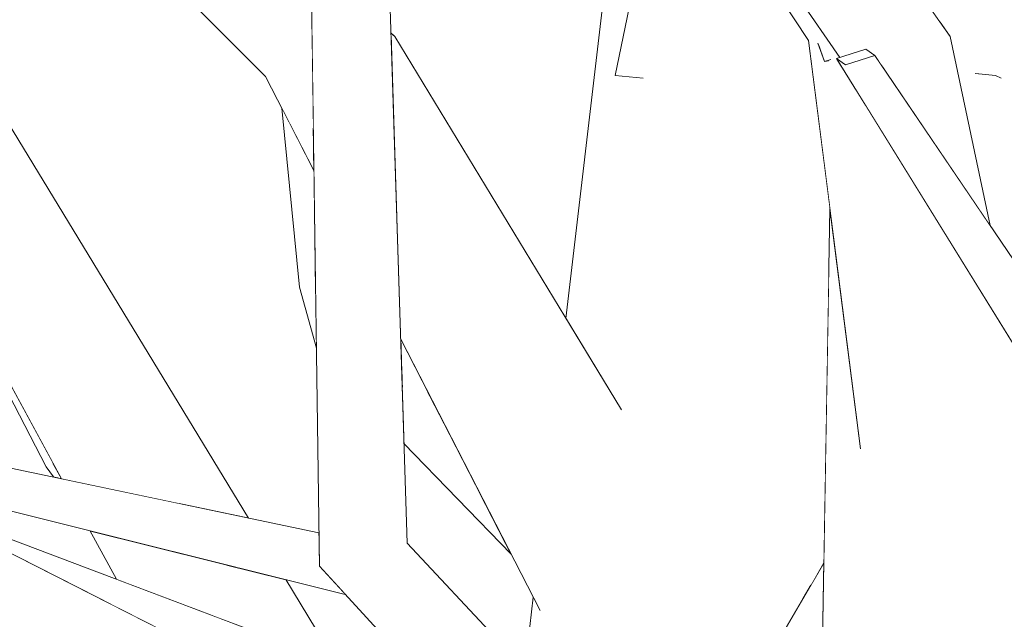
# Model space of a CAD drawing. Extents: x -289599 to -184549, y 66678 to 295474.
# Tile 398 of 656: x -261610 to -261497, y 71647 to 71716. Entities that reach past the tile are written whole.
import ezdxf

# ---------------------------------------------------------------- set-up
doc = ezdxf.new("R2010")
doc.units = 0
doc.header["$MEASUREMENT"] = 0
doc.linetypes.add('Wipeout_Contour', pattern=[1000, 0, -1000])
doc.layers.add('arch drzewa', color=8, linetype='Continuous')
doc.layers.add('arch drzewa_Nr_Pióra__4', color=8, linetype='Continuous', lineweight=9)

msp = doc.modelspace()

# ---------------------------------------------------------------- wipeouts: each hides what was drawn before it
at = {"color": 254, "linetype": 'Wipeout_Contour', "lineweight": 0, "ltscale": 2865481.194654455}
msp.add_wipeout([(-261504.8, 71760.29), (-261503.96, 71716.14), (-261502.84, 71714.54), (-261498.23, 71692.74), (-261491.73, 71683.16), (-261496.52, 71711.45), (-261496.97, 71709.74), (-261499.86, 71710.25), (-261498.07, 71720.56)], dxfattribs=at).dxf.layer = 'arch drzewa'
at = {"color": 254, "linetype": 'Wipeout_Contour', "lineweight": 0, "ltscale": 3183689.563935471}
msp.add_wipeout([(-261502.73, 71651.82), (-261502.53, 71641.28), (-261485.41, 71641.63), (-261484.84, 71642.51), (-261489.32, 71668.94), (-261495.21, 71678.48), (-261493.78, 71671.67), (-261496.25, 71667.97), (-261501.63, 71648.56), (-261502.36, 71650.82)], dxfattribs=at).dxf.layer = 'arch drzewa'
at = {"color": 254, "linetype": 'Wipeout_Contour', "lineweight": 0, "ltscale": 1273682.417204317}
msp.add_wipeout([(-261575.58, 71653.46), (-261536.09, 71622.04), (-261535.09, 71623.74), (-261565.45, 71656.11)], dxfattribs=at).dxf.layer = 'arch drzewa'

# ---------------------------------------------------------------- next in the draw order: wipeouts: each hides what was drawn before it
at = {"color": 254, "linetype": 'Wipeout_Contour', "lineweight": 0, "ltscale": 1273613.769557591}
msp.add_wipeout([(-261515.6, 71759.45), (-261512.1, 71727.75), (-261503.96, 71716.14), (-261504.8, 71760.29)], dxfattribs=at).dxf.layer = 'arch drzewa'
at = {"color": 254, "linetype": 'Wipeout_Contour', "lineweight": 0, "ltscale": 955354.826746}
msp.add_wipeout([(-261565.45, 71656.11), (-261567.45, 71719.01), (-261576.47, 71718.8)], dxfattribs=at).dxf.layer = 'arch drzewa'
at = {"color": 254, "linetype": 'Wipeout_Contour', "lineweight": 0, "ltscale": 1910444.042613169}
msp.add_wipeout([(-261536.09, 71622.04), (-261575.58, 71653.46), (-261539.3, 71614.16), (-261531.86, 71614.01), (-261538.56, 71615.82), (-261538.74, 71617.54)], dxfattribs=at).dxf.layer = 'arch drzewa'
at = {"color": 254, "linetype": 'Wipeout_Contour', "lineweight": 0, "ltscale": 955124.157194}
msp.add_wipeout([(-261502.73, 71651.82), (-261503.85, 71653.25), (-261502.53, 71641.28)], dxfattribs=at).dxf.layer = 'arch drzewa'
at = {"color": 254, "linetype": 'Wipeout_Contour', "lineweight": 0, "ltscale": 1591767.304024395}
msp.add_wipeout([(-261500.09, 71618.96), (-261494.1, 71611.84), (-261474.63, 71647.04), (-261475.32, 71646.79), (-261478.65, 71652.05)], dxfattribs=at).dxf.layer = 'arch drzewa'

# ---------------------------------------------------------------- next in the draw order: wipeouts: each hides what was drawn before it
at = {"color": 254, "linetype": 'Wipeout_Contour', "lineweight": 0, "ltscale": 955345.451063}
msp.add_wipeout([(-261576.47, 71718.8), (-261575.58, 71653.46), (-261565.45, 71656.11)], dxfattribs=at).dxf.layer = 'arch drzewa'
at = {"color": 254, "linetype": 'Wipeout_Contour', "lineweight": 0, "ltscale": 1591923.535939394}
msp.add_wipeout([(-261517.59, 71642.2), (-261502.53, 71641.28), (-261503.85, 71653.25), (-261513.21, 71667.18), (-261516.7, 71694.71)], dxfattribs=at).dxf.layer = 'arch drzewa'

# ---------------------------------------------------------------- next in the draw order: wipeouts: each hides what was drawn before it
at = {"color": 254, "linetype": 'Wipeout_Contour', "lineweight": 0, "ltscale": 955157.349392}
msp.add_wipeout([(-261480.65, 71666.85), (-261511.54, 71712.34), (-261514.92, 71711.25)], dxfattribs=at).dxf.layer = 'arch drzewa'
at = {"color": 254, "linetype": 'Wipeout_Contour', "lineweight": 0, "ltscale": 1273892.273915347}
msp.add_wipeout([(-261626.39, 71667.98), (-261627.82, 71665.27), (-261575.63, 71656.99), (-261575.63, 71657.3)], dxfattribs=at).dxf.layer = 'arch drzewa'
at = {"color": 254, "linetype": 'Wipeout_Contour', "lineweight": 0, "ltscale": 3183896.183847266}
msp.add_wipeout([(-261517.39, 71653.85), (-261538.74, 71617.54), (-261526.72, 71612), (-261527.91, 71613.93), (-261526.33, 71614.27), (-261526.26, 71614.33), (-261525.85, 71613.89), (-261525.33, 71611.36), (-261524.6, 71611.03), (-261517.5, 71647.31)], dxfattribs=at).dxf.layer = 'arch drzewa'

# ---------------------------------------------------------------- next in the draw order: wipeouts: each hides what was drawn before it
at = {"color": 254, "linetype": 'Wipeout_Contour', "lineweight": 0, "ltscale": 955120.366961}
msp.add_wipeout([(-261514.92, 71711.25), (-261485, 71664.91), (-261480.65, 71666.85)], dxfattribs=at).dxf.layer = 'arch drzewa'
at = {"color": 254, "linetype": 'Wipeout_Contour', "lineweight": 0, "ltscale": 1273839.238847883}
msp.add_wipeout([(-261575.63, 71656.99), (-261627.82, 71665.27), (-261575.56, 71653.44), (-261575.58, 71653.46)], dxfattribs=at).dxf.layer = 'arch drzewa'

# ---------------------------------------------------------------- next in the draw order: wipeouts: each hides what was drawn before it
at = {"color": 254, "linetype": 'Wipeout_Contour', "lineweight": 0, "ltscale": 955165.18804}
msp.add_wipeout([(-261485, 71664.91), (-261514.92, 71711.25), (-261515.94, 71711.99)], dxfattribs=at).dxf.layer = 'arch drzewa'
at = {"color": 254, "linetype": 'Wipeout_Contour', "lineweight": 0, "ltscale": 1273890.191052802}
msp.add_wipeout([(-261627.82, 71665.27), (-261627.45, 71663.9), (-261575.46, 71653.33), (-261575.56, 71653.44)], dxfattribs=at).dxf.layer = 'arch drzewa'

# ---------------------------------------------------------------- next in the draw order: wipeouts: each hides what was drawn before it
at = {"color": 254, "linetype": 'Wipeout_Contour', "lineweight": 0, "ltscale": 955127.989125}
msp.add_wipeout([(-261515.94, 71711.99), (-261487.5, 71666), (-261485, 71664.91)], dxfattribs=at).dxf.layer = 'arch drzewa'
at = {"color": 254, "linetype": 'Wipeout_Contour', "lineweight": 0, "ltscale": 955387.366775}
msp.add_wipeout([(-261627.45, 71663.9), (-261572.59, 71650.22), (-261575.46, 71653.33)], dxfattribs=at).dxf.layer = 'arch drzewa'

# ---------------------------------------------------------------- next in the draw order: wipeouts: each hides what was drawn before it
at = {"color": 254, "linetype": 'Wipeout_Contour', "lineweight": 0, "ltscale": 2228725.160391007}
msp.add_wipeout([(-261495.69, 71731.72), (-261497.62, 71710.01), (-261480.43, 71785.03), (-261489.48, 71785.82), (-261490.06, 71762.78), (-261490.24, 71761.88), (-261490.53, 71760.12)], dxfattribs=at).dxf.layer = 'arch drzewa'
at = {"color": 254, "linetype": 'Wipeout_Contour', "lineweight": 0, "ltscale": 1273602.802632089}
msp.add_wipeout([(-261512.56, 71713.08), (-261515.94, 71711.99), (-261514.92, 71711.25), (-261511.54, 71712.34)], dxfattribs=at).dxf.layer = 'arch drzewa'
at = {"color": 254, "linetype": 'Wipeout_Contour', "lineweight": 0, "ltscale": 1273517.482366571}
msp.add_wipeout([(-261512.76, 71706.85), (-261496.25, 71667.97), (-261493.78, 71671.67), (-261495.21, 71678.48)], dxfattribs=at).dxf.layer = 'arch drzewa'
at = {"color": 254, "linetype": 'Wipeout_Contour', "lineweight": 0, "ltscale": 2866737.193889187}
msp.add_wipeout([(-261675.89, 71681.25), (-261675.13, 71678.86), (-261674.59, 71678.36), (-261669.47, 71673.86), (-261653.66, 71667.46), (-261652.39, 71667.54), (-261652.23, 71666.89), (-261565.44, 71631.77), (-261671.67, 71685.62)], dxfattribs=at).dxf.layer = 'arch drzewa'

# ---------------------------------------------------------------- next in the draw order: wipeouts: each hides what was drawn before it
at = {"color": 254, "linetype": 'Wipeout_Contour', "lineweight": 0, "ltscale": 955169.438557}
msp.add_wipeout([(-261510.81, 71711.27), (-261498.23, 71692.74), (-261502.84, 71714.54)], dxfattribs=at).dxf.layer = 'arch drzewa'
at = {"color": 254, "linetype": 'Wipeout_Contour', "lineweight": 0, "ltscale": 955365.257185}
msp.add_wipeout([(-261577.88, 71685.62), (-261576, 71684.09), (-261576.02, 71685.61)], dxfattribs=at).dxf.layer = 'arch drzewa'
at = {"color": 254, "linetype": 'Wipeout_Contour', "lineweight": 0, "ltscale": 955324.162274}
msp.add_wipeout([(-261563.03, 71673.45), (-261566.2, 71679.63), (-261566.08, 71675.96)], dxfattribs=at).dxf.layer = 'arch drzewa'
at = {"color": 254, "linetype": 'Wipeout_Contour', "lineweight": 0, "ltscale": 2229342.572841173}
msp.add_wipeout([(-261565.44, 71631.77), (-261652.23, 71666.89), (-261651.23, 71662.81), (-261610.27, 71640.85), (-261608.51, 71640.5), (-261607.68, 71639.46), (-261579.01, 71624.1)], dxfattribs=at).dxf.layer = 'arch drzewa'

# ---------------------------------------------------------------- next in the draw order: wipeouts: each hides what was drawn before it
at = {"color": 254, "linetype": 'Wipeout_Contour', "lineweight": 0, "ltscale": 1273546.873608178}
msp.add_wipeout([(-261498.07, 71720.56), (-261499.86, 71710.25), (-261497.62, 71710.01), (-261495.69, 71731.72)], dxfattribs=at).dxf.layer = 'arch drzewa'
at = {"color": 254, "linetype": 'Wipeout_Contour', "lineweight": 0, "ltscale": 1273544.014622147}
msp.add_wipeout([(-261512.76, 71706.85), (-261513.78, 71708.49), (-261501.63, 71648.56), (-261496.25, 71667.97)], dxfattribs=at).dxf.layer = 'arch drzewa'
at = {"color": 254, "linetype": 'Wipeout_Contour', "lineweight": 0, "ltscale": 955364.587315}
msp.add_wipeout([(-261577.88, 71685.62), (-261575.99, 71683.8), (-261576, 71684.09)], dxfattribs=at).dxf.layer = 'arch drzewa'
at = {"color": 254, "linetype": 'Wipeout_Contour', "lineweight": 0, "ltscale": 1273758.360856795}
msp.add_wipeout([(-261563.03, 71673.45), (-261566.08, 71675.96), (-261566.03, 71674.16), (-261560.79, 71669.09)], dxfattribs=at).dxf.layer = 'arch drzewa'
at = {"color": 254, "linetype": 'Wipeout_Contour', "lineweight": 0, "ltscale": 1273913.206704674}
msp.add_wipeout([(-261607.07, 71664.91), (-261605.62, 71663.62), (-261605.32, 71663.55), (-261606.29, 71665.32)], dxfattribs=at).dxf.layer = 'arch drzewa'
at = {"color": 254, "linetype": 'Wipeout_Contour', "lineweight": 0, "ltscale": 2547705.834830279}
msp.add_wipeout([(-261614.32, 71656.55), (-261600.56, 71649.58), (-261586.74, 71646.55), (-261586.66, 71646.66), (-261586.54, 71646.96), (-261584.62, 71646.08), (-261581.83, 71645.47), (-261613.37, 71657.41)], dxfattribs=at).dxf.layer = 'arch drzewa'

# ---------------------------------------------------------------- next in the draw order: wipeouts: each hides what was drawn before it
at = {"color": 254, "linetype": 'Wipeout_Contour', "lineweight": 0, "ltscale": 2228688.096041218}
msp.add_wipeout([(-261480.43, 71785.03), (-261497.62, 71710.01), (-261496.97, 71709.74), (-261496.52, 71711.45), (-261489.12, 71741.49), (-261488.61, 71740.65), (-261487.75, 71741.24)], dxfattribs=at).dxf.layer = 'arch drzewa'
at = {"color": 254, "linetype": 'Wipeout_Contour', "lineweight": 0, "ltscale": 3183973.982757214}
msp.add_wipeout([(-261517.8, 71712.97), (-261519.16, 71714.07), (-261502.36, 71650.82), (-261501.63, 71648.56), (-261513.78, 71708.49), (-261515.27, 71710.91), (-261516.69, 71712.07), (-261516.62, 71711.85), (-261516.87, 71711.72), (-261517.33, 71711.65)], dxfattribs=at).dxf.layer = 'arch drzewa'
at = {"color": 254, "linetype": 'Wipeout_Contour', "lineweight": 0, "ltscale": 955363.259767}
msp.add_wipeout([(-261577.88, 71685.62), (-261575.92, 71678.59), (-261575.99, 71683.8)], dxfattribs=at).dxf.layer = 'arch drzewa'
at = {"color": 254, "linetype": 'Wipeout_Contour', "lineweight": 0, "ltscale": 1273747.699102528}
msp.add_wipeout([(-261566.03, 71674.16), (-261565.87, 71669.34), (-261556.98, 71661.69), (-261560.79, 71669.09)], dxfattribs=at).dxf.layer = 'arch drzewa'
at = {"color": 254, "linetype": 'Wipeout_Contour', "lineweight": 0, "ltscale": 955435.215483}
msp.add_wipeout([(-261605.62, 71663.62), (-261607.07, 71664.91), (-261606.25, 71663.75)], dxfattribs=at).dxf.layer = 'arch drzewa'
at = {"color": 254, "linetype": 'Wipeout_Contour', "lineweight": 0, "ltscale": 2229191.284152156}
msp.add_wipeout([(-261600.56, 71649.58), (-261587.72, 71643.07), (-261581.83, 71645.47), (-261584.62, 71646.08), (-261583.84, 71645.7), (-261587.89, 71643.85), (-261586.74, 71646.55)], dxfattribs=at).dxf.layer = 'arch drzewa'

# ---------------------------------------------------------------- next in the draw order: wipeouts: each hides what was drawn before it
at = {"color": 254, "linetype": 'Wipeout_Contour', "lineweight": 0, "ltscale": 1591921.782525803}
msp.add_wipeout([(-261519.16, 71714.07), (-261513.21, 71667.18), (-261503.85, 71653.25), (-261502.73, 71651.82), (-261502.36, 71650.82)], dxfattribs=at).dxf.layer = 'arch drzewa'
at = {"color": 254, "linetype": 'Wipeout_Contour', "lineweight": 0, "ltscale": 955155.458846}
msp.add_wipeout([(-261499.86, 71710.25), (-261496.97, 71709.74), (-261497.62, 71710.01)], dxfattribs=at).dxf.layer = 'arch drzewa'
at = {"color": 254, "linetype": 'Wipeout_Contour', "lineweight": 0, "ltscale": 1273832.271699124}
msp.add_wipeout([(-261579.89, 71706.26), (-261577.88, 71685.62), (-261576.02, 71685.61), (-261576.2, 71699.09)], dxfattribs=at).dxf.layer = 'arch drzewa'
at = {"color": 254, "linetype": 'Wipeout_Contour', "lineweight": 0, "ltscale": 1273948.137991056}
msp.add_wipeout([(-261626.08, 71701.53), (-261607.07, 71664.91), (-261606.29, 71665.32), (-261609.06, 71670.39)], dxfattribs=at).dxf.layer = 'arch drzewa'
at = {"color": 254, "linetype": 'Wipeout_Contour', "lineweight": 0, "ltscale": 1273735.40303241}
msp.add_wipeout([(-261556.98, 71661.69), (-261565.87, 71669.34), (-261565.82, 71667.6), (-261553.47, 71654.87)], dxfattribs=at).dxf.layer = 'arch drzewa'
at = {"color": 254, "linetype": 'Wipeout_Contour', "lineweight": 0, "ltscale": 1910725.391688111}
msp.add_wipeout([(-261588.62, 71649.42), (-261586.89, 71647.39), (-261586.43, 71647.21), (-261586.32, 71647.17), (-261583.1, 71645.95), (-261582.9, 71646.02)], dxfattribs=at).dxf.layer = 'arch drzewa'

# ---------------------------------------------------------------- next in the draw order: linework, layer by layer
at = {"layer": 'arch drzewa_Nr_Pióra__4', "linetype": 'Continuous'}
for p, q in [((-261497.62, 71710.01), (-261499.97, 71710.26)), ((-261496.94, 71709.73), (-261497.62, 71710.01)), ((-261577.88, 71685.62), (-261575.92, 71678.59))]:
    msp.add_line(p, q, dxfattribs=at)

# ---------------------------------------------------------------- next in the draw order: wipeouts: each hides what was drawn before it
at = {"color": 254, "linetype": 'Wipeout_Contour', "lineweight": 0, "ltscale": 2547821.03005068}
msp.add_wipeout([(-261584.97, 71812.62), (-261502.84, 71714.54), (-261575.84, 71818.72), (-261579.13, 71816.52), (-261578.55, 71814.75), (-261578.4, 71813.76), (-261579.27, 71813.66), (-261582.85, 71814.04)], dxfattribs=at).dxf.layer = 'arch drzewa'
at = {"color": 254, "linetype": 'Wipeout_Contour', "lineweight": 0, "ltscale": 955178.233256}
msp.add_wipeout([(-261518.94, 71651.21), (-261517.39, 71653.85), (-261516.8, 71688.57)], dxfattribs=at).dxf.layer = 'arch drzewa'
at = {"color": 254, "linetype": 'Wipeout_Contour', "lineweight": 0, "ltscale": 1273827.575546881}
msp.add_wipeout([(-261588.62, 71649.42), (-261589.25, 71648.98), (-261587.9, 71647.77), (-261586.89, 71647.39)], dxfattribs=at).dxf.layer = 'arch drzewa'

# ---------------------------------------------------------------- next in the draw order: wipeouts: each hides what was drawn before it
at = {"color": 254, "linetype": 'Wipeout_Contour', "lineweight": 0, "ltscale": 1910484.918563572}
msp.add_wipeout([(-261502.84, 71714.54), (-261584.97, 71812.62), (-261515.57, 71712.11), (-261512.56, 71713.08), (-261511.54, 71712.34), (-261510.81, 71711.27)], dxfattribs=at).dxf.layer = 'arch drzewa'
at = {"color": 254, "linetype": 'Wipeout_Contour', "lineweight": 0, "ltscale": 1273777.780295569}
msp.add_wipeout([(-261586.35, 71653.65), (-261572.27, 71635.24), (-261567.94, 71633.04), (-261579.44, 71651.93)], dxfattribs=at).dxf.layer = 'arch drzewa'
at = {"color": 254, "linetype": 'Wipeout_Contour', "lineweight": 0, "ltscale": 1592289.98054006}
msp.add_wipeout([(-261590.13, 71648.61), (-261587.9, 71647.77), (-261589.25, 71648.98), (-261589.55, 71648.77), (-261589.57, 71648.84)], dxfattribs=at).dxf.layer = 'arch drzewa'

# ---------------------------------------------------------------- next in the draw order: linework, layer by layer
at = {"layer": 'arch drzewa_Nr_Pióra__4', "linetype": 'Continuous'}
for p, q in [((-261498.23, 71692.74), (-261502.84, 71714.54)), ((-261512.56, 71713.08), (-261511.54, 71712.34)), ((-261480.65, 71666.85), (-261511.54, 71712.34))]:
    msp.add_line(p, q, dxfattribs=at)

# ---------------------------------------------------------------- next in the draw order: wipeouts: each hides what was drawn before it
at = {"color": 254, "linetype": 'Wipeout_Contour', "lineweight": 0, "ltscale": 2547298.82585066}
msp.add_wipeout([(-261566.15, 71785.35), (-261519.16, 71714.07), (-261517.8, 71712.97), (-261518.06, 71713.71), (-261516.69, 71712.07), (-261515.27, 71710.91), (-261515.94, 71711.99), (-261515.57, 71712.11)], dxfattribs=at).dxf.layer = 'arch drzewa'
at = {"color": 254, "linetype": 'Wipeout_Contour', "lineweight": 0, "ltscale": 2229467.395414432}
msp.add_wipeout([(-261624.6, 71716.74), (-261634, 71716.01), (-261591.72, 71660.69), (-261583.75, 71659.01), (-261619.16, 71717.16), (-261624.08, 71716.78), (-261624.36, 71716.52)], dxfattribs=at).dxf.layer = 'arch drzewa'
at = {"color": 254, "linetype": 'Wipeout_Contour', "lineweight": 0, "ltscale": 955387.028926}
msp.add_wipeout([(-261581.78, 71709.93), (-261576.27, 71703.92), (-261576.38, 71711.6)], dxfattribs=at).dxf.layer = 'arch drzewa'
at = {"color": 254, "linetype": 'Wipeout_Contour', "lineweight": 0, "ltscale": 3821467.51736484}
msp.add_wipeout([(-261586.35, 71653.65), (-261602.05, 71657.57), (-261598.98, 71651.96), (-261590.13, 71648.61), (-261589.57, 71648.84), (-261589.55, 71648.77), (-261588.62, 71649.42), (-261582.9, 71646.02), (-261583.07, 71645.94), (-261581.83, 71645.47), (-261578.96, 71638.63), (-261572.27, 71635.24)], dxfattribs=at).dxf.layer = 'arch drzewa'

# ---------------------------------------------------------------- next in the draw order: linework, layer by layer
at = {"layer": 'arch drzewa_Nr_Pióra__4', "linetype": 'Continuous'}
for p, q in [((-261515.94, 71711.99), (-261512.56, 71713.08)), ((-261511.54, 71712.34), (-261514.92, 71711.25)), ((-261514.92, 71711.25), (-261515.94, 71711.99)), ((-261487.5, 71666), (-261515.94, 71711.99)), ((-261581.83, 71645.47), (-261613.37, 71657.41)), ((-261598.98, 71651.96), (-261602.05, 71657.57)), ((-261567.94, 71633.04), (-261579.44, 71651.93))]:
    msp.add_line(p, q, dxfattribs=at)

# ---------------------------------------------------------------- next in the draw order: wipeouts: each hides what was drawn before it
at = {"color": 254, "linetype": 'Wipeout_Contour', "lineweight": 0, "ltscale": 955458.955802}
msp.add_wipeout([(-261591.72, 71660.69), (-261634, 71716.01), (-261605.32, 71663.55)], dxfattribs=at).dxf.layer = 'arch drzewa'
at = {"color": 254, "linetype": 'Wipeout_Contour', "lineweight": 0, "ltscale": 1273616.532558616}
msp.add_wipeout([(-261516.69, 71712.07), (-261518.06, 71713.71), (-261517.33, 71711.65), (-261516.62, 71711.85)], dxfattribs=at).dxf.layer = 'arch drzewa'
at = {"color": 254, "linetype": 'Wipeout_Contour', "lineweight": 0, "ltscale": 955383.672783}
msp.add_wipeout([(-261581.78, 71709.93), (-261576.2, 71699.09), (-261576.27, 71703.92)], dxfattribs=at).dxf.layer = 'arch drzewa'

# ---------------------------------------------------------------- next in the draw order: linework, layer by layer
at = {"layer": 'arch drzewa_Nr_Pióra__4', "linetype": 'Continuous'}
for p, q in [((-261577.88, 71685.62), (-261579.89, 71706.26)), ((-261607.07, 71664.91), (-261626.08, 71701.53)), ((-261575.63, 71657.3), (-261626.39, 71667.98)), ((-261606.25, 71663.75), (-261607.07, 71664.91)), ((-261572.59, 71650.22), (-261627.45, 71663.9))]:
    msp.add_line(p, q, dxfattribs=at)

# ---------------------------------------------------------------- next in the draw order: wipeouts: each hides what was drawn before it
at = {"color": 254, "linetype": 'Wipeout_Contour', "lineweight": 0, "ltscale": 1910881.872301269}
msp.add_wipeout([(-261609.94, 71738.05), (-261581.78, 71709.93), (-261576.38, 71711.6), (-261576.47, 71718.8), (-261598.83, 71740.57), (-261607.95, 71747.76)], dxfattribs=at).dxf.layer = 'arch drzewa'
at = {"color": 254, "linetype": 'Wipeout_Contour', "lineweight": 0, "ltscale": 955211.186363}
msp.add_wipeout([(-261516.62, 71711.85), (-261517.33, 71711.65), (-261516.87, 71711.72)], dxfattribs=at).dxf.layer = 'arch drzewa'

# ---------------------------------------------------------------- next in the draw order: linework, layer by layer
at = {"layer": 'arch drzewa_Nr_Pióra__4', "linetype": 'Continuous'}
for p, q in [((-261581.78, 71709.93), (-261609.94, 71738.05)), ((-261575.58, 71653.46), (-261576.47, 71718.8)), ((-261583.75, 71659.01), (-261619.16, 71717.16)), ((-261605.32, 71663.55), (-261634, 71716.01)), ((-261576.2, 71699.09), (-261581.78, 71709.93))]:
    msp.add_line(p, q, dxfattribs=at)

# ---------------------------------------------------------------- next in the draw order: wipeouts: each hides what was drawn before it
at = {"color": 254, "linetype": 'Wipeout_Contour', "lineweight": 0, "ltscale": 1910400.629577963}
msp.add_wipeout([(-261519.16, 71714.07), (-261525.13, 71723.14), (-261519.89, 71649.6), (-261518.94, 71651.21), (-261516.8, 71688.57), (-261516.7, 71694.71)], dxfattribs=at).dxf.layer = 'arch drzewa'

# ---------------------------------------------------------------- next in the draw order: linework, layer by layer
at = {"layer": 'arch drzewa_Nr_Pióra__4', "linetype": 'Continuous'}
for p, q in [((-261513.19, 71667), (-261519.16, 71714.07)), ((-261517.33, 71711.65), (-261518.08, 71713.76)), ((-261516.58, 71711.86), (-261517.33, 71711.65)), ((-261517.33, 71711.65), (-261516.85, 71711.73)), ((-261517.59, 71642.2), (-261516.7, 71694.71))]:
    msp.add_line(p, q, dxfattribs=at)

# ---------------------------------------------------------------- next in the draw order: wipeouts: each hides what was drawn before it
at = {"color": 254, "linetype": 'Wipeout_Contour', "lineweight": 0, "ltscale": 1592026.678124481}
msp.add_wipeout([(-261530.19, 71730.81), (-261537.56, 71641.65), (-261524, 71642.61), (-261519.89, 71649.6), (-261525.13, 71723.14)], dxfattribs=at).dxf.layer = 'arch drzewa'

# ---------------------------------------------------------------- next in the draw order: wipeouts: each hides what was drawn before it
at = {"color": 254, "linetype": 'Wipeout_Contour', "lineweight": 0, "ltscale": 1273674.626517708}
msp.add_wipeout([(-261537.78, 71711.45), (-261537.56, 71641.65), (-261530.19, 71730.81), (-261531.68, 71733.07)], dxfattribs=at).dxf.layer = 'arch drzewa'

# ---------------------------------------------------------------- next in the draw order: wipeouts: each hides what was drawn before it
at = {"color": 254, "linetype": 'Wipeout_Contour', "lineweight": 0, "ltscale": 4457917.780427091}
msp.add_wipeout([(-261550.91, 71649.88), (-261551.88, 71641.64), (-261551.55, 71641.29), (-261537.56, 71641.65), (-261537.78, 71711.45), (-261538.37, 71709.74), (-261541.47, 71710.01), (-261537.84, 71727.72), (-261537.88, 71742.48), (-261539.71, 71745.25), (-261547.14, 71682.01), (-261540.86, 71671.67), (-261543.34, 71667.97), (-261550.23, 71648.56)], dxfattribs=at).dxf.layer = 'arch drzewa'

# ---------------------------------------------------------------- next in the draw order: linework, layer by layer
at = {"layer": 'arch drzewa_Nr_Pióra__4', "linetype": 'Continuous'}
msp.add_line((-261538.74, 71617.54), (-261517.39, 71653.85), dxfattribs=at)

# ---------------------------------------------------------------- next in the draw order: wipeouts: each hides what was drawn before it
at = {"color": 254, "linetype": 'Wipeout_Contour', "lineweight": 0, "ltscale": 1592187.948225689}
msp.add_wipeout([(-261566.88, 71714.54), (-261567.3, 71714.41), (-261566.64, 71693.4), (-261543.34, 71667.97), (-261540.86, 71671.67)], dxfattribs=at).dxf.layer = 'arch drzewa'

# ---------------------------------------------------------------- next in the draw order: wipeouts: each hides what was drawn before it
at = {"color": 254, "linetype": 'Wipeout_Contour', "lineweight": 0, "ltscale": 1592126.185157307}
msp.add_wipeout([(-261535.54, 71738.93), (-261541.47, 71710.01), (-261538.37, 71709.74), (-261537.78, 71711.45), (-261531.68, 71733.07)], dxfattribs=at).dxf.layer = 'arch drzewa'
at = {"color": 254, "linetype": 'Wipeout_Contour', "lineweight": 0, "ltscale": 955358.946653}
msp.add_wipeout([(-261567.32, 71714.96), (-261567.32, 71714.91), (-261566.88, 71714.54)], dxfattribs=at).dxf.layer = 'arch drzewa'
at = {"color": 254, "linetype": 'Wipeout_Contour', "lineweight": 0, "ltscale": 1273729.068628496}
msp.add_wipeout([(-261543.34, 71667.97), (-261566.64, 71693.4), (-261566.2, 71679.63), (-261550.23, 71648.56)], dxfattribs=at).dxf.layer = 'arch drzewa'

# ---------------------------------------------------------------- next in the draw order: linework, layer by layer
at = {"layer": 'arch drzewa_Nr_Pióra__4', "linetype": 'Continuous'}
for p, q in [((-261519.16, 71714.07), (-261566.15, 71785.35)), ((-261547.14, 71682.01), (-261539.71, 71745.25)), ((-261541.47, 71710.01), (-261535.54, 71738.93)), ((-261538.25, 71709.73), (-261541.47, 71710.01)), ((-261565.44, 71631.77), (-261671.67, 71685.62)), ((-261550.13, 71648.36), (-261566.2, 71679.63)), ((-261553.47, 71654.87), (-261565.82, 71667.6)), ((-261535.09, 71623.74), (-261565.45, 71656.11)), ((-261539.3, 71614.16), (-261575.58, 71653.46)), ((-261551.88, 71641.64), (-261550.91, 71649.88))]:
    msp.add_line(p, q, dxfattribs=at)

# ---------------------------------------------------------------- next in the draw order: wipeouts: each hides what was drawn before it
at = {"color": 254, "linetype": 'Wipeout_Contour', "lineweight": 0, "ltscale": 955358.673321}
msp.add_wipeout([(-261566.88, 71714.54), (-261567.32, 71714.91), (-261567.3, 71714.41)], dxfattribs=at).dxf.layer = 'arch drzewa'

# ---------------------------------------------------------------- next in the draw order: linework, layer by layer
at = {"layer": 'arch drzewa_Nr_Pióra__4', "linetype": 'Continuous'}
for p, q in [((-261502.84, 71714.54), (-261575.84, 71818.72)), ((-261515.57, 71712.11), (-261584.97, 71812.62)), ((-261565.45, 71656.11), (-261567.45, 71719.01)), ((-261566.88, 71714.54), (-261567.32, 71714.96)), ((-261540.75, 71671.49), (-261566.88, 71714.54))]:
    msp.add_line(p, q, dxfattribs=at)

doc.saveas('drawing.dxf')
